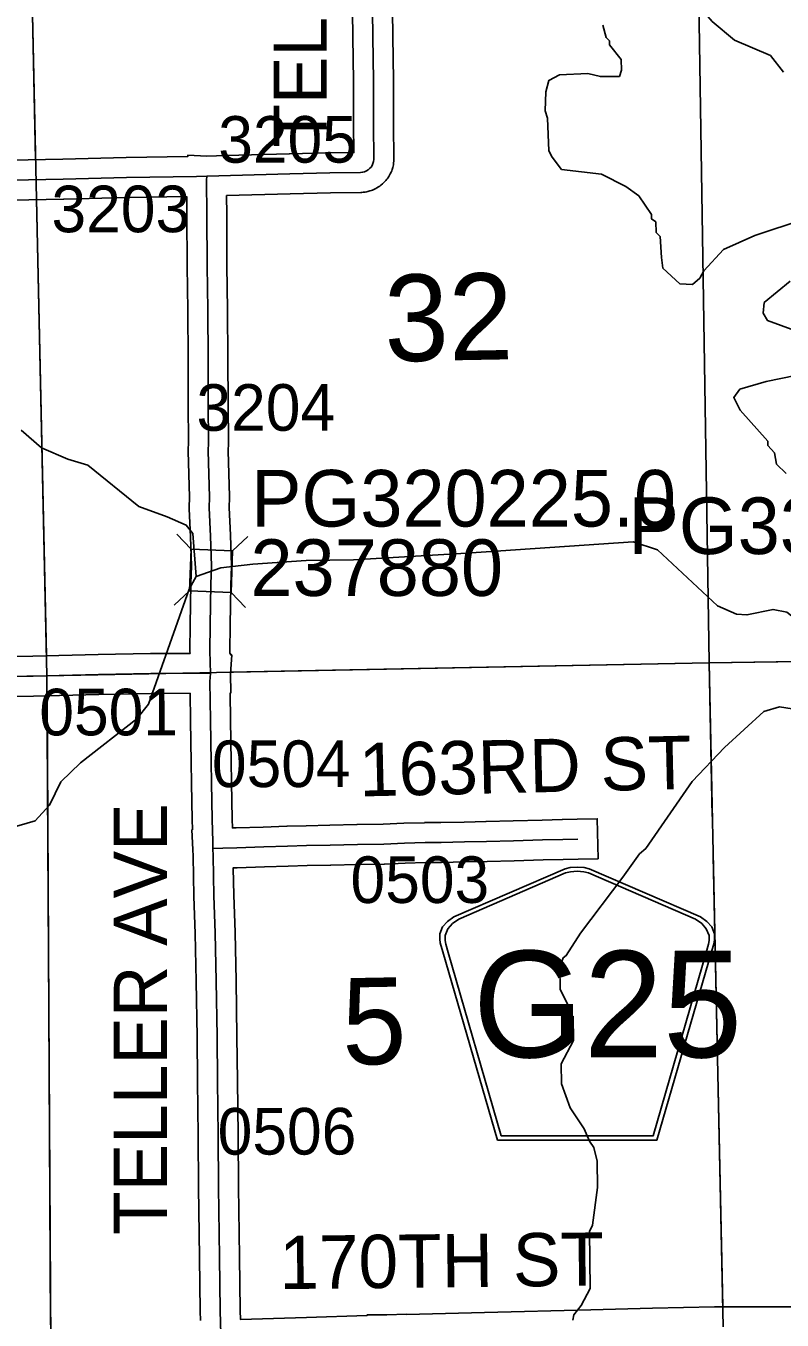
# Model space of a CAD drawing. Extents: x 23.6 to 68.7, y -63 to -29.
# Drawn here: x 51.489 to 52.625, y -40.477 to -38.533 of the extents above; entities that cross this region are included whole.
import ezdxf

# ---------------------------------------------------------------- set-up
doc = ezdxf.new("R2010")
doc.units = 0
for name, color, linetype in [('tdCoHydroRiver', 7, 'Continuous'), ('tdCoSecRdNmbr', 7, 'Continuous'), ('tdCoSecRdTxt', 7, 'Continuous'), ('tdCoSecRteBand', 7, 'Continuous'), ('tdCoSecRteCL', 7, 'Continuous'), ('tdCoSectLine', 7, 'Continuous'), ('tdCoSectLinePart', 7, 'Continuous'), ('tdCoSectNmbr', 7, 'Continuous'), ('tdCoShieldCoRte', 7, 'Continuous'), ('tdCoStrucSec', 7, 'Continuous'), ('tdCoStrucSecCoName', 7, 'Continuous'), ('tdCoStrucSecFHWANum', 7, 'Continuous'), ('tdCoSurfGravel', 7, 'Continuous'), ('tdCoTwpBndry', 7, 'Continuous'), ('tdCoTwpBndryShd', 7, 'Continuous')]:
    doc.layers.add(name, color=color, linetype=linetype)

msp = doc.modelspace()

# ---------------------------------------------------------------- linework, layer by layer
at = {"layer": 'tdCoHydroRiver'}
for points in [[(52.6317, -37.4739), (52.615, -37.5231), (52.6154, -37.5578), (52.6109, -37.5768), (52.6142, -37.5846), (52.6149, -37.6478), (52.6027, -37.6779), (52.584, -37.6987), (52.5669, -37.7163), (52.5624, -37.7353), (52.5596, -37.7716), (52.5522, -37.8048), (52.5383, -37.8303), (52.5149, -37.8574), (52.501, -37.8828), (52.5048, -38.4432), (52.5105, -38.5157), (52.5201, -38.5266), (52.5536, -38.5546), (52.6075, -38.5776), (52.6268, -38.6026)], [(52.6579, -38.8233), (52.584, -38.8478), (52.5369, -38.869), (52.5073, -38.9009), (52.5012, -38.912), (52.4902, -38.9216), (52.4713, -38.9203), (52.4457, -38.8969), (52.444, -38.8812), (52.442, -38.8496), (52.4356, -38.8434), (52.4354, -38.8276), (52.429, -38.8229), (52.429, -38.8166), (52.4097, -38.7885), (52.3905, -38.7745), (52.354, -38.756), (52.2939, -38.7488), (52.2795, -38.7301), (52.2747, -38.7207), (52.2725, -38.6718), (52.2692, -38.6608), (52.2704, -38.6323), (52.2749, -38.6149), (52.2906, -38.6068), (52.3332, -38.6047), (52.3522, -38.6092), (52.3806, -38.6089), (52.3836, -38.5994), (52.3834, -38.5836), (52.3658, -38.5617), (52.3657, -38.5554), (52.3609, -38.5507), (52.356, -38.5318)], [(52.6442, -38.9908), (52.603, -38.9755), (52.5965, -38.9645), (52.5979, -38.9487), (52.637, -38.9166)], [(52.6311, -39.2056), (52.6167, -39.1916), (52.6133, -39.1742), (52.6037, -39.1633), (52.6036, -39.157), (52.562, -39.1102), (52.5523, -39.0913), (52.5616, -39.0786), (52.601, -39.0671), (52.6671, -39.0536)], [(51.7453, -39.36), (51.7399, -39.2954), (51.7303, -39.2829), (51.7017, -39.2705), (51.659, -39.2552), (51.5825, -39.1929), (51.5524, -39.1838), (51.5128, -39.1669), (51.4825, -39.1404)], [(52.7798, -39.4895), (52.764, -39.4849), (52.7433, -39.471), (52.699, -39.4621), (52.6719, -39.445), (52.6321, -39.4139), (52.6115, -39.4095), (52.5722, -39.4178), (52.5564, -39.4165), (52.5277, -39.4042), (52.4377, -39.3201), (52.4011, -39.3079), (52.151, -39.3252), (51.9816, -39.3352), (51.9103, -39.3361)], [(51.9103, -39.3361), (51.8302, -39.3417), (51.7821, -39.347), (51.7453, -39.36)], [(51.7453, -39.36), (51.7345, -39.3791), (51.6733, -39.5518), (51.6561, -39.5741), (51.5716, -39.6398), (51.5419, -39.6685), (51.525, -39.7034), (51.5031, -39.7273), (51.3049, -39.7848)], [(52.6497, -39.5605), (52.6212, -39.5561), (52.5976, -39.5628), (52.5383, -39.6172), (52.49, -39.6683), (52.4202, -39.7686), (52.4109, -39.7766), (52.386, -39.8116), (52.3224, -39.8961), (52.3007, -39.9295), (52.296, -39.9327), (52.2914, -39.947), (52.2918, -39.9801), (52.3032, -40.0037), (52.3081, -40.0178), (52.3113, -40.0209), (52.3117, -40.0572), (52.2932, -40.0922), (52.2936, -40.1222), (52.3067, -40.1583), (52.3276, -40.1896), (52.3357, -40.2085), (52.3421, -40.2179), (52.3471, -40.2383), (52.3476, -40.2778), (52.3404, -40.3347), (52.3358, -40.3442), (52.3369, -40.4295), (52.323, -40.4549), (52.3121, -40.4692), (52.3106, -40.4771)]]:
    msp.add_lwpolyline(points, dxfattribs=at)
at = {"layer": 'tdCoSecRteBand'}
for points in [[(51.3726, -38.736), (51.493, -38.7342), (51.5449, -38.7334), (51.6399, -38.7309), (51.64, -38.7309), (51.6402, -38.7309), (51.7324, -38.7294), (51.7325, -38.7273), (51.7612, -38.7288), (51.79, -38.728), (51.8848, -38.7253), (51.8848, -38.7253), (51.8848, -38.7253), (51.9452, -38.7237), (51.9455, -38.7237), (51.9458, -38.7237), (51.9819, -38.7234), (51.9816, -38.6812), (51.9816, -38.6811), (51.9816, -38.6809), (51.9816, -38.6145), (51.981, -38.5843), (51.981, -38.5843), (51.981, -38.5843), (51.9797, -38.5129)], [(52.0397, -38.512), (52.041, -38.5832), (52.0416, -38.6135), (52.0416, -38.6138), (52.0416, -38.6142), (52.0416, -38.6808), (52.042, -38.7337), (52.042, -38.7362), (52.0416, -38.7386), (52.0412, -38.7416), (52.0408, -38.7437), (52.0402, -38.7458), (52.0393, -38.7487), (52.0387, -38.7507), (52.0377, -38.7527), (52.0365, -38.7554), (52.0355, -38.7574), (52.0343, -38.7592), (52.0327, -38.7617), (52.0315, -38.7635), (52.03, -38.7651), (52.028, -38.7673), (52.0266, -38.769), (52.0249, -38.7703), (52.0226, -38.7723), (52.021, -38.7737), (52.0191, -38.7748), (52.0166, -38.7764), (52.0147, -38.7775), (52.0127, -38.7784), (52.01, -38.7796), (52.008, -38.7805), (52.0059, -38.781), (52.003, -38.7818), (52.0009, -38.7824), (51.9988, -38.7827), (51.9958, -38.783), (51.9941, -38.7833), (51.9923, -38.7833), (51.9466, -38.7837), (51.8864, -38.7853), (51.7909, -38.788), (51.7912, -38.8166), (51.7912, -38.8168), (51.7912, -38.8169), (51.7914, -38.8932), (51.7924, -38.9594), (51.7924, -38.9595), (51.7924, -38.9596), (51.7929, -39.0338), (51.7929, -39.0339), (51.7929, -39.0339), (51.793, -39.1002), (51.7937, -39.1588), (51.7937, -39.1595), (51.7937, -39.1603), (51.7932, -39.1715), (51.795, -39.24), (51.795, -39.2407), (51.795, -39.2414), (51.7947, -39.2565), (51.7966, -39.2981), (51.7966, -39.2983), (51.7966, -39.2985), (51.7981, -39.3431), (51.7981, -39.3441), (51.7981, -39.3451), (51.7971, -39.3724), (51.7963, -39.4336), (51.7958, -39.4719), (51.7959, -39.476), (51.7967, -39.476), (51.7967, -39.4778), (51.7985, -39.4779), (51.7965, -39.5065), (51.7971, -39.5351), (51.7963, -39.5352), (51.7963, -39.536), (51.796, -39.536), (51.7968, -39.5754), (51.7968, -39.5755), (51.7968, -39.5756), (51.7978, -39.6384), (51.7983, -39.6694), (51.7993, -39.7244), (51.7995, -39.7377), (51.8053, -39.7376), (51.8458, -39.7364), (51.8814, -39.7353), (51.8814, -39.7353), (51.8815, -39.7353), (51.9101, -39.7345), (51.9102, -39.7345), (51.9104, -39.7345), (51.9456, -39.7338), (51.9864, -39.7326), (51.9866, -39.7326), (51.9867, -39.7326), (52.0259, -39.732), (52.0568, -39.7308), (52.0569, -39.7308), (52.057, -39.7308), (52.0879, -39.7299), (52.0882, -39.7298), (52.0884, -39.7298), (52.1127, -39.7295), (52.1474, -39.7289), (52.1805, -39.728), (52.1805, -39.728), (52.1805, -39.728), (52.2211, -39.7271), (52.2646, -39.7259), (52.2647, -39.7259), (52.2648, -39.7259), (52.2948, -39.7252), (52.2949, -39.7252), (52.2949, -39.7252), (52.3174, -39.7248), (52.3474, -39.7241), (52.3487, -39.7841), (52.3187, -39.7848), (52.2961, -39.7852), (52.2661, -39.7859), (52.2226, -39.787), (52.2226, -39.787), (52.2226, -39.787), (52.182, -39.788), (52.1488, -39.7888), (52.1487, -39.7888), (52.1486, -39.7888), (52.1137, -39.7895), (52.1137, -39.7895), (52.1136, -39.7895), (52.0895, -39.7898), (52.059, -39.7908), (52.0278, -39.792), (52.0275, -39.792), (52.0272, -39.792), (51.9879, -39.7926), (51.9471, -39.7938), (51.947, -39.7938), (51.9469, -39.7938), (51.9117, -39.7944), (51.8833, -39.7953), (51.8476, -39.7964), (51.8476, -39.7964), (51.8475, -39.7964), (51.8069, -39.7976), (51.8068, -39.7976), (51.8068, -39.7976), (51.8009, -39.7977), (51.8009, -39.7982), (51.8008, -39.7982), (51.8017, -39.8389), (51.8035, -39.8945), (51.8035, -39.8946), (51.8035, -39.8948), (51.8052, -39.9673), (51.8052, -39.9674), (51.8052, -39.9676), (51.8063, -40.0509), (51.8063, -40.0509), (51.8063, -40.051), (51.8072, -40.1175), (51.8072, -40.1176), (51.8072, -40.1176), (51.808, -40.1995), (51.808, -40.1995), (51.808, -40.1995), (51.8087, -40.2769), (51.8101, -40.382), (51.8113, -40.4627), (51.8115, -40.476), (51.9108, -40.4732), (52.0014, -40.4702), (52.0014, -40.4699), (52.0019, -40.4699), (52.0019, -40.4694), (52.0315, -40.4692), (52.0611, -40.4682), (52.0611, -40.4685), (52.1783, -40.4658), (52.3375, -40.4617), (52.4303, -40.4593), (52.4304, -40.4593), (52.4305, -40.4593), (52.5233, -40.4573), (52.5236, -40.4573), (52.5238, -40.4573), (52.6611, -40.4571)], [(51.4101, -39.4807), (51.4999, -39.4797), (51.5977, -39.4775), (51.5978, -39.4775), (51.5978, -39.4775), (51.6763, -39.4759), (51.6765, -39.4759), (51.6767, -39.4759), (51.7359, -39.4756), (51.7358, -39.4726), (51.7358, -39.4721), (51.7358, -39.4716), (51.7363, -39.4328), (51.7363, -39.4328), (51.7363, -39.4328), (51.7371, -39.3713), (51.7372, -39.3709), (51.7372, -39.3706), (51.7381, -39.344), (51.7367, -39.3007), (51.7347, -39.2583), (51.7347, -39.2573), (51.7347, -39.2563), (51.735, -39.2409), (51.7332, -39.172), (51.7332, -39.1711), (51.7332, -39.1701), (51.7337, -39.1587), (51.733, -39.1007), (51.733, -39.1006), (51.733, -39.1005), (51.7329, -39.0341), (51.7324, -38.9602), (51.7314, -38.8939), (51.7314, -38.8937), (51.7314, -38.8935), (51.7312, -38.8172), (51.7309, -38.7895), (51.6413, -38.7909), (51.5463, -38.7933), (51.5461, -38.7933), (51.546, -38.7933), (51.494, -38.7942), (51.494, -38.7942), (51.494, -38.7942), (51.3736, -38.796)], [(51.7515, -40.4775), (51.7513, -40.4637), (51.7513, -40.4637), (51.7513, -40.4636), (51.7501, -40.3829), (51.7501, -40.3829), (51.7501, -40.3829), (51.7487, -40.2776), (51.7487, -40.2776), (51.7487, -40.2775), (51.748, -40.2001), (51.7472, -40.1182), (51.7464, -40.0517), (51.7452, -39.9685), (51.7436, -39.8963), (51.7418, -39.8407), (51.7418, -39.8406), (51.7418, -39.8404), (51.7404, -39.7802), (51.7402, -39.7701), (51.7386, -39.7406), (51.7395, -39.7405), (51.7395, -39.7396), (51.7396, -39.7396), (51.7393, -39.7256), (51.7393, -39.7255), (51.7393, -39.7255), (51.7383, -39.6704), (51.7383, -39.6704), (51.7383, -39.6704), (51.7378, -39.6393), (51.7378, -39.6393), (51.7378, -39.6393), (51.7368, -39.5766), (51.736, -39.5356), (51.6773, -39.5359), (51.599, -39.5375), (51.501, -39.5397), (51.5009, -39.5397), (51.5007, -39.5397), (51.4113, -39.5407)]]:
    msp.add_lwpolyline(points, dxfattribs=at)
at = {"layer": 'tdCoSecRteCL'}
for points in [[(51.7609, -38.7588), (51.8856, -38.7553), (51.946, -38.7537), (51.9921, -38.7533), (51.9951, -38.7529), (51.998, -38.7521), (52.0008, -38.7509), (52.0033, -38.7493), (52.0056, -38.7474), (52.0077, -38.7451), (52.0093, -38.7426), (52.0106, -38.7398), (52.0115, -38.737), (52.012, -38.734), (52.0116, -38.6809), (52.0116, -38.6142), (52.011, -38.5837), (52.0097, -38.5124), (52.0091, -38.4561)], [(51.2636, -38.768), (51.2983, -38.7675), (51.3731, -38.766), (51.4935, -38.7642), (51.5455, -38.7633), (51.6406, -38.7609), (51.7455, -38.7592), (51.7609, -38.7588)], [(51.7665, -39.5057), (51.7658, -39.472), (51.7663, -39.4332), (51.7671, -39.3717), (51.7681, -39.3441), (51.7667, -39.2995), (51.7647, -39.2569), (51.765, -39.2408), (51.7632, -39.1713), (51.7637, -39.1591), (51.763, -39.1004), (51.7629, -39.034), (51.7624, -38.9598), (51.7614, -38.8934), (51.7612, -38.817), (51.7606, -38.7649), (51.7609, -38.7588)], [(51.0283, -39.5178), (51.0539, -39.5176), (51.1297, -39.5162), (51.1908, -39.5146), (51.2206, -39.5132), (51.268, -39.5136), (51.3552, -39.5132), (51.4104, -39.5107), (51.5004, -39.5097), (51.5984, -39.5075), (51.6769, -39.5059), (51.7407, -39.5055), (51.7665, -39.5057)], [(51.7702, -39.7689), (51.7699, -39.7582), (51.7693, -39.725), (51.7683, -39.6699), (51.7678, -39.6388), (51.7668, -39.576), (51.7657, -39.5177), (51.7665, -39.5057)], [(51.7702, -39.7689), (51.7849, -39.7681), (51.8061, -39.7676), (51.8467, -39.7664), (51.8824, -39.7653), (51.911, -39.7644), (51.9463, -39.7638), (51.9872, -39.7626), (52.0267, -39.762), (52.0579, -39.7608), (52.0888, -39.7598), (52.1132, -39.7595), (52.148, -39.7589), (52.1812, -39.758), (52.2218, -39.757), (52.2654, -39.7559), (52.2955, -39.7552), (52.3181, -39.7548)], [(51.7828, -40.5067), (51.7819, -40.4982), (51.7813, -40.4632), (51.7801, -40.3824), (51.7787, -40.2772), (51.778, -40.1998), (51.7772, -40.1179), (51.7764, -40.0513), (51.7752, -39.968), (51.7736, -39.8955), (51.7717, -39.8397), (51.7704, -39.7796), (51.7702, -39.7689)]]:
    msp.add_lwpolyline(points, dxfattribs=at)
at = {"layer": 'tdCoSectLine'}
for points in [[(52.5, -38.4958), (52.5152, -39.4896)], [(51.4992, -38.5161), (51.521, -39.5092)], [(52.5152, -39.4896), (53.5218, -39.475)], [(51.521, -39.5092), (52.5152, -39.4896)], [(52.5152, -39.4896), (52.5366, -40.4873)], [(50.5363, -39.5259), (51.521, -39.5092)], [(51.521, -39.5092), (51.5268, -40.514)]]:
    msp.add_lwpolyline(points, dxfattribs=at)
at = {"layer": 'tdCoSectLinePart'}
for points in [[(52.5, -38.4958), (52.5152, -39.4896)], [(51.4992, -38.5161), (51.504, -38.7337)], [(51.5053, -38.7939), (51.5203, -39.4789)], [(51.7955, -39.5038), (52.5152, -39.4896)], [(52.5152, -39.4896), (52.893, -39.4841)], [(52.5152, -39.4896), (52.5201, -39.7204)], [(51.5212, -39.5389), (51.5266, -40.4844)], [(52.5214, -39.7803), (52.536, -40.4573)]]:
    msp.add_lwpolyline(points, dxfattribs=at)
at = {"layer": 'tdCoShieldCoRte'}
for points in [[(52.1974, -40.2066), (52.1155, -39.9237), (52.1116, -39.9106), (52.1109, -39.9047), (52.1109, -39.8969), (52.1151, -39.8866), (52.1224, -39.8781), (52.1319, -39.8714), (52.2992, -39.7991), (52.3067, -39.7974), (52.3172, -39.7965), (52.3276, -39.7974), (52.3351, -39.7991), (52.5024, -39.8714), (52.512, -39.8781), (52.5192, -39.8866), (52.5235, -39.8969), (52.5235, -39.9047), (52.5227, -39.9106), (52.5189, -39.9237), (52.4369, -40.2066)], [(52.2033, -40.2003), (52.1235, -39.925), (52.1198, -39.9124), (52.1191, -39.9067), (52.1191, -39.8992), (52.1232, -39.8893), (52.1302, -39.8812), (52.1394, -39.8748), (52.2999, -39.8053), (52.3072, -39.8038), (52.3172, -39.8029), (52.3272, -39.8038), (52.3344, -39.8053), (52.495, -39.8748), (52.5042, -39.8812), (52.5111, -39.8893), (52.5152, -39.8992), (52.5152, -39.9067), (52.5145, -39.9124), (52.5108, -39.925), (52.4311, -40.2003)]]:
    msp.add_lwpolyline(points, close=True, dxfattribs=at)
at = {"layer": 'tdCoStrucSec'}
for p, q in [((51.7374, -39.3192), (51.716, -39.2963)), ((51.7999, -39.3215), (51.8228, -39.3001)), ((51.7351, -39.3818), (51.7122, -39.4031)), ((51.7977, -39.384), (51.819, -39.4069))]:
    msp.add_line(p, q, dxfattribs=at)
msp.add_lwpolyline([(51.7351, -39.3818), (51.7374, -39.3192), (51.7999, -39.3215), (51.7977, -39.384)], close=True, dxfattribs=at)
at = {"layer": 'tdCoSurfGravel'}
for points in [[(51.7609, -38.7588), (51.8856, -38.7553), (51.946, -38.7537), (51.9921, -38.7533), (51.9951, -38.7529), (51.998, -38.7521), (52.0008, -38.7509), (52.0033, -38.7493), (52.0056, -38.7474), (52.0077, -38.7451), (52.0093, -38.7426), (52.0106, -38.7398), (52.0115, -38.737), (52.012, -38.734), (52.0116, -38.6809), (52.0116, -38.6142), (52.011, -38.5837), (52.0097, -38.5124)], [(51.2636, -38.768), (51.2983, -38.7675), (51.3731, -38.766), (51.4935, -38.7642), (51.5455, -38.7633), (51.6406, -38.7609), (51.7455, -38.7592), (51.7609, -38.7588)], [(51.7665, -39.5057), (51.7658, -39.472), (51.7663, -39.4332), (51.7671, -39.3717), (51.7681, -39.3441), (51.7667, -39.2995), (51.7647, -39.2569), (51.765, -39.2408), (51.7632, -39.1713), (51.7637, -39.1591), (51.763, -39.1004), (51.7629, -39.034), (51.7624, -38.9598), (51.7614, -38.8934), (51.7612, -38.817), (51.7606, -38.7649), (51.7609, -38.7588)], [(51.0182, -39.5179), (51.0283, -39.5178), (51.0539, -39.5176), (51.1297, -39.5162), (51.1908, -39.5146), (51.2206, -39.5132), (51.268, -39.5136), (51.3552, -39.5132), (51.4104, -39.5107), (51.5004, -39.5097)], [(51.5004, -39.5097), (51.5984, -39.5075), (51.6769, -39.5059), (51.7407, -39.5055), (51.7665, -39.5057)], [(51.7702, -39.7689), (51.7699, -39.7582), (51.7693, -39.725), (51.7683, -39.6699), (51.7678, -39.6388), (51.7668, -39.576), (51.7657, -39.5177), (51.7665, -39.5057)], [(51.7702, -39.7689), (51.7849, -39.7681), (51.8061, -39.7676), (51.8467, -39.7664), (51.8824, -39.7653), (51.911, -39.7644), (51.9463, -39.7638), (51.9872, -39.7626), (52.0267, -39.762), (52.0579, -39.7608), (52.0888, -39.7598), (52.1132, -39.7595), (52.148, -39.7589), (52.1812, -39.758), (52.2218, -39.757), (52.2654, -39.7559), (52.2955, -39.7552), (52.3181, -39.7548)], [(51.7828, -40.5067), (51.7819, -40.4982), (51.7813, -40.4632), (51.7801, -40.3824), (51.7787, -40.2772), (51.778, -40.1998), (51.7772, -40.1179), (51.7764, -40.0513), (51.7752, -39.968), (51.7736, -39.8955), (51.7717, -39.8397), (51.7704, -39.7796), (51.7702, -39.7689)]]:
    msp.add_lwpolyline(points, dxfattribs=at)
at = {"layer": 'tdCoTwpBndry'}
msp.add_lwpolyline([(51.7964, -39.5038), (52.5152, -39.4896), (52.893, -39.4841)], dxfattribs=at)
at = {"layer": 'tdCoTwpBndryShd'}
msp.add_lwpolyline([(38.6195, -39.6934), (39.5616, -39.6843), (39.5742, -39.6838), (40.5611, -39.6683), (41.5683, -39.6541), (42.5674, -39.6377), (43.5662, -39.622), (44.5679, -39.6075), (45.5407, -39.5955), (46.5429, -39.583), (47.54, -39.5686), (48.539, -39.5548), (49.5382, -39.5405), (50.5363, -39.5259), (51.521, -39.5092), (52.5152, -39.4896), (53.5218, -39.475), (54.5113, -39.4623), (55.5087, -39.4446), (56.5102, -39.4286)], dxfattribs=at)

# ---------------------------------------------------------------- texts
at = {"layer": 'tdCoSecRdNmbr'}
for s, rotation, p in [('3205', 0.0399, (51.7783, -38.7386)), ('3203', 0.0399, (51.5278, -38.8431)), ('3204', 0.04, (51.7455, -39.1413)), ('0501', 0.0399, (51.5096, -39.5988)), ('0504', 0.0399, (51.7688, -39.6765)), ('0503', 0.0398, (51.9769, -39.8506)), ('0506', 0.0399, (51.7774, -40.2285))]:
    msp.add_text(s, height=0.07, rotation=rotation, dxfattribs=at).set_placement(p)
at = {"layer": 'tdCoSecRdTxt'}
for s, rotation, p in [('TELLER AVE', 90, (51.9413, -38.716)), ('163RD ST', 1.333, (51.9905, -39.6906)), ('TELLER AVE', 90, (51.7014, -40.349)), ('170TH ST', 0.6369, (51.8703, -40.4306))]:
    msp.add_text(s, height=0.08, rotation=rotation, dxfattribs=at).set_placement(p)
at = {"layer": 'tdCoSectNmbr'}
for s, p in [('32', (52.0286, -39.0373)), ('5', (51.965, -40.0936))]:
    msp.add_text(s, height=0.13, rotation=1.0397, dxfattribs=at).set_placement(p)
at = {"layer": 'tdCoShieldCoRte'}
msp.add_text('G25', height=0.16, dxfattribs=at).set_placement((52.1607, -40.0824))
at = {"layer": 'tdCoStrucSecCoName'}
for s, p in [('PG320225.0', (51.8274, -39.2851)), ('PG330228.5', (52.3941, -39.3264))]:
    msp.add_text(s, height=0.085, dxfattribs=at).set_placement(p)
at = {"layer": 'tdCoStrucSecFHWANum'}
msp.add_text('237880', height=0.085, dxfattribs=at).set_placement((51.8266, -39.3893))

doc.saveas('drawing.dxf')
